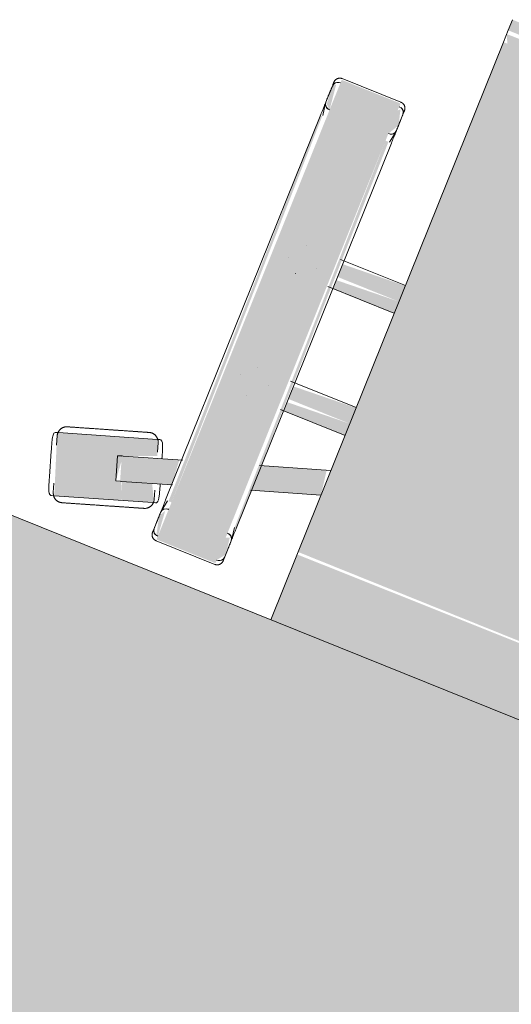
# Model space of a CAD drawing. Header units: millimetres. Extents: x -526411 to -400573, y 47353 to 130199.
# Tile 279 of 543: x -478815 to -478569, y 90979 to 91472. Entities that reach past the tile are written whole.
import ezdxf

# ---------------------------------------------------------------- set-up
doc = ezdxf.new("R2010")
doc.units = ezdxf.units.MM
doc.layers.add('I-FURN', color=30, linetype='Continuous', lineweight=18)

# ---------------------------------------------------------------- blocks, each defined once
blk = doc.blocks.new('80_KA_OP4_Open werkplek 4P - 2 wp 1 s_-248064-3e Verdieping - Percelen telling LI')
at = {"layer": 'I-FURN'}
blk.add_hatch(color=122, dxfattribs=at).paths.add_polyline_path([(3500, 950), (3500, 1750), (1850, 1750), (1850, 950), (3487.5, 950)], flags=0)
blk.add_line((3500, 1750), (1850, 1750), dxfattribs=at)
blk = doc.blocks.new('82_3B_bureaustoel - directie vierkant - 82_3B_bureaustoel - directie vierkant-V9-3e Verdieping - Percelen telling LI')
at = {"layer": 'I-FURN'}
for points in [[(203.2, 178.18), (200.89, 183.93), (-203.2, 183.93), (-203.2, 178.18), (203.09, 178.18)], [(203.2, 171.84), (203.2, 178.18), (-203.2, 176.21), (-201.03, 171.84), (199.25, 171.84)], [(203.2, -103.38), (203.2, 171.84), (-203.2, 171.84), (-203.2, -103.38), (181.78, -103.38)], [(-239.51, 104), (-239.51, 124.06), (-271.26, 124.06), (-271.26, 104), (-260.05, 104)], [(-271.26, -104), (-273.51, 104), (-274.44, 102.72), (-272.85, -104), (-272.09, -104)], [(-239.51, -104), (-239.51, 104), (-271.26, 104), (-271.26, -104), (-261.09, -104)], [(-236.34, -104), (-237.93, 104), (-239.51, 104), (-237.27, -104), (-236.45, -104)], [(-203.2, 34.13), (-203.2, 40.26), (-236.34, 38.62), (-236.34, 34.13), (-206.9, 34.13)], [(-203.2, 31.75), (-203.2, 34.13), (-236.34, 34.13), (-236.34, 31.75), (-205.94, 31.75)], [(-203.2, 25.62), (-203.2, 31.75), (-236.34, 30.02), (-236.34, 25.62), (-203.47, 25.62)], [(-203.2, -31.75), (-203.2, -25.62), (-236.34, -27.34), (-236.34, -31.75), (-216.59, -31.75)], [(-203.2, -34.13), (-203.2, -31.75), (-236.34, -31.75), (-236.34, -34.13), (-215.63, -34.13)], [(-203.2, -40.26), (-203.2, -34.13), (-236.34, -35.86), (-236.34, -40.26), (-213.16, -40.26)], [(203.2, -106.04), (203.2, -103.38), (-203.2, -104.71), (-203.2, -106.04), (182.85, -106.04)], [(-239.51, -124.06), (-239.51, -104), (-271.26, -104), (-271.26, -124.06), (-248.67, -124.06)], [(203.2, -140), (203.2, -106.04), (-203.2, -106.04), (-203.2, -140), (164.93, -140)]]:
    blk.add_hatch(color=122, dxfattribs=at).paths.add_polyline_path(points, flags=0)
h = blk.add_hatch(color=122, dxfattribs=at)
h.paths.add_polyline_path([(-239.51, 107.78), (-236.34, 113.55), (-238.42, 121.36), (-239.51, 120.38), (-239.51, 110.35)], flags=0)
h.paths.add_polyline_path([(-271.26, 107.82), (-272.93, 120.83), (-274.44, 119.44), (-273.7, 110.06), (-271.56, 108.09)], flags=0)
h = blk.add_hatch(color=122, dxfattribs=at)
h.paths.add_polyline_path([(-203.2, -72.7), (-205.21, -60), (-236.34, -70.11), (-236.34, -83.47), (-214.13, -76.25)], flags=0)
h.paths.add_polyline_path([(-274.44, -95.85), (-275.56, -82.86), (-302.36, -91.57), (-298.44, -103.65), (-274.54, -95.88)], flags=0)
h = blk.add_hatch(color=122, dxfattribs=at)
h.paths.add_polyline_path([(-278.6, -107.21), (-277.78, -105.66), (-278.61, -107.17)], flags=0)
h.paths.add_polyline_path([(-279.21, -107.41), (-283.82, -98.9), (-298.44, -103.65), (-294.7, -112.45), (-279.92, -107.64)], flags=0)
h.paths.add_polyline_path([(-294.87, -112.5), (-302.36, -91.57), (-286.44, -85.15), (-289.73, -77.45), (-337.44, -92.95), (-326.92, -122.92), (-297.6, -113.39)], flags=0)
h.paths.add_polyline_path([(-299.1, -103.86), (-301.17, -104.53), (-302.21, -94.27)], flags=0)
h = blk.add_hatch(color=122, dxfattribs=at)
h.paths.add_polyline_path([(-239.51, -122.36), (-236.34, -118.23), (-237.57, -109.56), (-239.51, -110.35), (-239.51, -120.38)], flags=0)
h.paths.add_polyline_path([(-271.26, -122.36), (-272.61, -109.06), (-274.44, -112.5), (-272.35, -121.36)], flags=0)
for p, q in [((-203.2, 178.18), (-203.2, 183.93)), ((-203.2, 171.84), (-203.2, 178.18)), ((-203.2, -103.38), (-203.2, 171.84)), ((-239.51, 124.72), (-271.26, 124.72)), ((-274.44, 119.44), (-274.44, 110.74)), ((-236.34, 110.7), (-236.34, 119.44)), ((-274.44, 111.4), (-274.44, 110.74)), ((-274.41, 110.32), (-273.43, 104)), ((-236.37, 110.29), (-237.34, 104)), ((-236.34, 110.7), (-236.34, 111.36)), ((-274.44, 104), (-274.44, -104)), ((-236.34, -104), (-236.34, 104)), ((-256.56, 40.48), (-256.51, 40.48)), ((-203.2, 40.48), (-238.16, 40.48)), ((-262.93, 31.77), (-262.93, 31.75)), ((-247.85, 31.77), (-247.85, 31.81)), ((-256.52, 25.4), (-256.56, 25.4)), ((-239, 25.4), (-203.39, 25.4)), ((-256.56, -25.4), (-256.51, -25.4)), ((-203.2, -25.4), (-238.69, -25.4)), ((-262.93, -31.77), (-262.93, -31.81)), ((-247.85, -31.77), (-247.85, -31.75)), ((-256.52, -40.48), (-256.56, -40.48)), ((-237.93, -40.48), (-203.2, -40.48)), ((-237.27, -70.42), (-203.2, -59.35)), ((-203.2, -72.7), (-236.76, -83.61)), ((-336.73, -92.72), (-289.73, -77.45)), ((-289.73, -77.45), (-288.41, -77.02)), ((-287.2, -83.3), (-288.67, -78.77)), ((-302.36, -91.57), (-273.96, -82.34)), ((-338.05, -93.15), (-336.73, -92.72)), ((-305.1, -92.45), (-303.02, -91.78)), ((-305.1, -92.46), (-301.17, -104.53)), ((-303.02, -91.78), (-302.81, -91.71)), ((-302.53, -91.62), (-302.36, -91.57)), ((-336.82, -94.42), (-335.35, -98.95)), ((-273.99, -95.7), (-298.44, -103.65)), ((-336.71, -102.73), (-332.79, -114.81)), ((-336.71, -102.73), (-332.79, -114.81)), ((-279.84, -105.95), (-281.31, -101.42)), ((-203.2, -106.04), (-203.2, -103.38)), ((-279.92, -107.64), (-326.92, -122.92)), ((-299.1, -103.86), (-301.17, -104.53)), ((-298.44, -103.65), (-299.1, -103.86)), ((-278.6, -107.21), (-279.92, -107.64)), ((-274.41, -110.32), (-273.43, -104)), ((-236.37, -110.29), (-237.34, -104)), ((-203.2, -140), (-203.2, -106.04)), ((-274.44, -110.74), (-274.44, -119.44)), ((-274.44, -110.74), (-274.44, -111.4)), ((-236.34, -119.44), (-236.34, -110.7)), ((-236.34, -111.36), (-236.34, -110.7)), ((-329.46, -117.06), (-327.99, -121.59)), ((-326.92, -122.92), (-328.24, -123.34)), ((-271.26, -124.72), (-239.51, -124.72))]:
    blk.add_line(p, q, dxfattribs=at)
at = {"layer": 'I-FURN', "flags": 128}
for points in [[(-274.44, 121.54), (-274.44, 121.67), (-274.43, 121.8), (-274.42, 121.92), (-274.4, 122.05), (-274.38, 122.17), (-274.35, 122.3), (-274.32, 122.42), (-274.28, 122.54), (-274.24, 122.66), (-274.19, 122.78), (-274.14, 122.9), (-274.08, 123.01), (-274.02, 123.12), (-273.95, 123.23), (-273.88, 123.34), (-273.81, 123.44), (-273.73, 123.54), (-273.65, 123.64), (-273.57, 123.73), (-273.48, 123.82), (-273.38, 123.91), (-273.29, 123.99), (-273.19, 124.07), (-273.08, 124.14), (-272.98, 124.22), (-272.87, 124.28), (-272.76, 124.34), (-272.65, 124.4), (-272.53, 124.45), (-272.41, 124.5), (-272.3, 124.55), (-272.17, 124.59), (-272.05, 124.62), (-271.93, 124.65), (-271.8, 124.67), (-271.68, 124.69), (-271.55, 124.71), (-271.43, 124.71), (-271.3, 124.72), (-271.26, 124.72)], [(-239.51, 124.72), (-239.39, 124.72), (-239.26, 124.71), (-239.13, 124.7), (-239.01, 124.68), (-238.88, 124.66), (-238.76, 124.63), (-238.64, 124.6), (-238.52, 124.56), (-238.4, 124.52), (-238.28, 124.47), (-238.16, 124.42), (-238.05, 124.36), (-237.94, 124.3), (-237.83, 124.23), (-237.72, 124.16), (-237.62, 124.09), (-237.52, 124.01), (-237.42, 123.93), (-237.33, 123.85), (-237.24, 123.76), (-237.15, 123.66), (-237.07, 123.57), (-236.99, 123.47), (-236.91, 123.36), (-236.84, 123.26), (-236.78, 123.15), (-236.71, 123.04), (-236.66, 122.93), (-236.6, 122.81), (-236.55, 122.69), (-236.51, 122.58), (-236.47, 122.45), (-236.44, 122.33), (-236.41, 122.21), (-236.39, 122.08), (-236.37, 121.96), (-236.35, 121.83), (-236.34, 121.71), (-236.34, 121.58), (-236.34, 121.54)], [(-274.44, 120.11), (-274.44, 120.37), (-274.44, 120.61), (-274.44, 120.83), (-274.44, 121.01), (-274.44, 121.17), (-274.44, 121.3), (-274.44, 121.4), (-274.44, 121.48), (-274.44, 121.52), (-274.44, 121.54)], [(-274.44, 121.54), (-274.44, 121.53), (-274.44, 121.49), (-274.44, 121.42), (-274.44, 121.32), (-274.44, 121.19), (-274.44, 121.04), (-274.44, 120.86), (-274.44, 120.65), (-274.44, 120.42), (-274.44, 120.16), (-274.44, 119.87), (-274.44, 119.56), (-274.44, 119.23), (-274.44, 118.86), (-274.44, 118.48), (-274.44, 118.07), (-274.44, 117.64), (-274.44, 117.19), (-274.44, 116.72), (-274.44, 116.22), (-274.44, 115.71), (-274.44, 115.18), (-274.44, 114.63), (-274.44, 114.06), (-274.44, 113.48), (-274.44, 112.88), (-274.44, 112.27), (-274.44, 111.64), (-274.44, 111.01), (-274.44, 110.36), (-274.44, 109.7), (-274.44, 109.03), (-274.44, 108.36), (-274.44, 107.67), (-274.44, 106.98), (-274.44, 106.29), (-274.44, 105.59), (-274.44, 104.89), (-274.44, 104.19), (-274.44, 104)], [(-236.34, 104), (-236.34, 104.7), (-236.34, 105.4), (-236.34, 106.1), (-236.34, 106.8), (-236.34, 107.49), (-236.34, 108.17), (-236.34, 108.85), (-236.34, 109.52), (-236.34, 110.18), (-236.34, 110.83), (-236.34, 111.47), (-236.34, 112.1), (-236.34, 112.72), (-236.34, 113.32), (-236.34, 113.91), (-236.34, 114.48), (-236.34, 115.03), (-236.34, 115.57), (-236.34, 116.09), (-236.34, 116.59), (-236.34, 117.06), (-236.34, 117.52), (-236.34, 117.96), (-236.34, 118.37), (-236.34, 118.76), (-236.34, 119.13), (-236.34, 119.47), (-236.34, 119.79), (-236.34, 120.08), (-236.34, 120.35), (-236.34, 120.59), (-236.34, 120.81), (-236.34, 121), (-236.34, 121.16), (-236.34, 121.29), (-236.34, 121.39), (-236.34, 121.47), (-236.34, 121.52), (-236.34, 121.54)], [(-236.34, 121.54), (-236.34, 121.53), (-236.34, 121.49), (-236.34, 121.42), (-236.34, 121.32), (-236.34, 121.19), (-236.34, 121.04), (-236.34, 120.86), (-236.34, 120.65), (-236.34, 120.42), (-236.34, 120.16), (-236.34, 120.11)], [(-314.22, -82.06), (-313.43, -81.81), (-312.65, -81.56), (-311.88, -81.3), (-311.1, -81.05), (-310.33, -80.8), (-309.57, -80.55), (-308.81, -80.31), (-308.07, -80.07), (-307.33, -79.83), (-306.6, -79.59), (-305.89, -79.36), (-305.19, -79.13), (-304.5, -78.91), (-303.83, -78.69), (-303.18, -78.48), (-302.54, -78.27), (-301.93, -78.07), (-301.33, -77.88), (-300.75, -77.69), (-300.19, -77.51), (-299.66, -77.34), (-299.15, -77.17), (-298.67, -77.01), (-298.2, -76.86), (-297.77, -76.72), (-297.36, -76.59), (-296.98, -76.46), (-296.62, -76.35), (-296.3, -76.24), (-296, -76.15), (-295.73, -76.06), (-295.49, -75.98), (-295.28, -75.91), (-295.1, -75.85), (-294.95, -75.81), (-294.84, -75.77), (-294.75, -75.74), (-294.7, -75.72), (-294.67, -75.71)], [(-294.67, -75.71), (-294.69, -75.72), (-294.73, -75.73), (-294.81, -75.76), (-294.92, -75.79), (-295.06, -75.84), (-295.23, -75.9), (-295.43, -75.96), (-295.66, -76.04), (-295.92, -76.12), (-296.21, -76.22), (-296.53, -76.32), (-296.88, -76.43), (-297.25, -76.55), (-297.66, -76.68), (-298.08, -76.82), (-298.54, -76.97), (-299.02, -77.13), (-299.52, -77.29), (-300.05, -77.46), (-300.6, -77.64), (-301.17, -77.83), (-301.76, -78.02), (-302.37, -78.22), (-303.01, -78.42), (-303.66, -78.63), (-304.32, -78.85), (-305, -79.07), (-305.7, -79.3), (-306.41, -79.53), (-307.13, -79.76), (-307.87, -80), (-308.61, -80.24), (-309.37, -80.49), (-310.13, -80.74), (-310.89, -80.99), (-311.67, -81.24), (-312.44, -81.49), (-313.22, -81.74), (-314, -82), (-314.22, -82.06)], [(-294.67, -75.71), (-294.49, -75.66), (-294.3, -75.61), (-294.12, -75.57), (-293.93, -75.54), (-293.74, -75.51), (-293.55, -75.49), (-293.36, -75.48), (-293.17, -75.48), (-292.98, -75.49), (-292.79, -75.5), (-292.6, -75.52), (-292.41, -75.55), (-292.23, -75.58), (-292.04, -75.62), (-291.86, -75.67), (-291.67, -75.73), (-291.49, -75.8), (-291.32, -75.87), (-291.14, -75.95), (-290.97, -76.03), (-290.81, -76.12), (-290.65, -76.22), (-290.49, -76.33), (-290.33, -76.44), (-290.18, -76.56), (-290.04, -76.68), (-289.9, -76.81), (-289.76, -76.95), (-289.63, -77.09), (-289.51, -77.23), (-289.39, -77.38), (-289.28, -77.53), (-289.18, -77.69), (-289.08, -77.86), (-288.99, -78.02), (-288.9, -78.19), (-288.82, -78.37), (-288.75, -78.54), (-288.69, -78.72), (-288.67, -78.77)], [(-314.22, -82.06), (-315, -82.32), (-315.78, -82.57), (-316.56, -82.82), (-317.33, -83.08), (-318.1, -83.33), (-318.86, -83.57), (-319.62, -83.82), (-320.36, -84.06), (-321.1, -84.3), (-321.83, -84.54), (-322.54, -84.77), (-323.24, -85), (-323.93, -85.22), (-324.6, -85.44), (-325.25, -85.65), (-325.89, -85.86), (-326.51, -86.06), (-327.1, -86.25), (-327.68, -86.44), (-328.24, -86.62), (-328.77, -86.79), (-329.28, -86.96), (-329.77, -87.12), (-330.23, -87.27), (-330.66, -87.41), (-331.07, -87.54), (-331.45, -87.67), (-331.81, -87.78), (-332.14, -87.89), (-332.43, -87.98), (-332.7, -88.07), (-332.94, -88.15), (-333.15, -88.22), (-333.33, -88.27), (-333.48, -88.32), (-333.59, -88.36), (-333.68, -88.39), (-333.74, -88.41), (-333.76, -88.41)], [(-333.76, -88.42), (-333.75, -88.41), (-333.7, -88.4), (-333.62, -88.37), (-333.51, -88.33), (-333.37, -88.29), (-333.2, -88.23), (-333, -88.17), (-332.77, -88.09), (-332.51, -88.01), (-332.22, -87.91), (-331.9, -87.81), (-331.55, -87.7), (-331.18, -87.58), (-330.78, -87.45), (-330.35, -87.31), (-329.89, -87.16), (-329.41, -87), (-328.91, -86.84), (-328.38, -86.67), (-327.83, -86.49), (-327.26, -86.3), (-326.67, -86.11), (-326.06, -85.91), (-325.43, -85.71), (-324.78, -85.5), (-324.11, -85.28), (-323.43, -85.06), (-322.73, -84.83), (-322.02, -84.6), (-321.3, -84.37), (-320.56, -84.13), (-319.82, -83.89), (-319.07, -83.64), (-318.31, -83.39), (-317.54, -83.14), (-316.77, -82.89), (-315.99, -82.64), (-315.21, -82.39), (-314.43, -82.13), (-314.22, -82.06)], [(-336.82, -94.42), (-336.87, -94.23), (-336.92, -94.05), (-336.96, -93.86), (-337, -93.68), (-337.02, -93.49), (-337.04, -93.3), (-337.05, -93.11), (-337.05, -92.92), (-337.05, -92.73), (-337.03, -92.54), (-337.01, -92.35), (-336.99, -92.16), (-336.95, -91.97), (-336.91, -91.79), (-336.86, -91.6), (-336.8, -91.42), (-336.74, -91.24), (-336.67, -91.06), (-336.59, -90.89), (-336.5, -90.72), (-336.41, -90.55), (-336.31, -90.39), (-336.2, -90.23), (-336.09, -90.08), (-335.98, -89.93), (-335.85, -89.78), (-335.72, -89.64), (-335.59, -89.51), (-335.45, -89.38), (-335.3, -89.26), (-335.15, -89.14), (-335, -89.03), (-334.84, -88.92), (-334.68, -88.82), (-334.51, -88.73), (-334.34, -88.65), (-334.17, -88.57), (-333.99, -88.5), (-333.81, -88.43), (-333.76, -88.42)], [(-279.84, -105.95), (-279.78, -106.13), (-279.74, -106.31), (-279.7, -106.5), (-279.66, -106.69), (-279.64, -106.88), (-279.62, -107.07), (-279.61, -107.26), (-279.61, -107.45), (-279.61, -107.64), (-279.62, -107.83), (-279.64, -108.02), (-279.67, -108.21), (-279.71, -108.39), (-279.75, -108.58), (-279.8, -108.76), (-279.86, -108.94), (-279.92, -109.12), (-279.99, -109.3), (-280.07, -109.47), (-280.16, -109.64), (-280.25, -109.81), (-280.35, -109.97), (-280.45, -110.13), (-280.56, -110.29), (-280.68, -110.44), (-280.81, -110.58), (-280.94, -110.72), (-281.07, -110.86), (-281.21, -110.98), (-281.36, -111.11), (-281.51, -111.23), (-281.66, -111.34), (-281.82, -111.44), (-281.98, -111.54), (-282.15, -111.63), (-282.32, -111.72), (-282.49, -111.8), (-282.67, -111.87), (-282.85, -111.93), (-282.9, -111.95)], [(-274.44, -104), (-274.44, -104.7), (-274.44, -105.4), (-274.44, -106.1), (-274.44, -106.8), (-274.44, -107.49), (-274.44, -108.17), (-274.44, -108.85), (-274.44, -109.52), (-274.44, -110.18), (-274.44, -110.83), (-274.44, -111.47), (-274.44, -112.1), (-274.44, -112.72), (-274.44, -113.32), (-274.44, -113.91), (-274.44, -114.48), (-274.44, -115.03), (-274.44, -115.57), (-274.44, -116.09), (-274.44, -116.59), (-274.44, -117.06), (-274.44, -117.52), (-274.44, -117.96), (-274.44, -118.37), (-274.44, -118.76), (-274.44, -119.13), (-274.44, -119.47), (-274.44, -119.79), (-274.44, -120.08), (-274.44, -120.35), (-274.44, -120.59), (-274.44, -120.81), (-274.44, -121), (-274.44, -121.16), (-274.44, -121.29), (-274.44, -121.39), (-274.44, -121.47), (-274.44, -121.52), (-274.44, -121.54)], [(-236.34, -121.54), (-236.34, -121.53), (-236.34, -121.49), (-236.34, -121.42), (-236.34, -121.32), (-236.34, -121.19), (-236.34, -121.04), (-236.34, -120.86), (-236.34, -120.65), (-236.34, -120.42), (-236.34, -120.16), (-236.34, -119.87), (-236.34, -119.56), (-236.34, -119.23), (-236.34, -118.86), (-236.34, -118.48), (-236.34, -118.07), (-236.34, -117.64), (-236.34, -117.19), (-236.34, -116.72), (-236.34, -116.22), (-236.34, -115.71), (-236.34, -115.18), (-236.34, -114.63), (-236.34, -114.06), (-236.34, -113.48), (-236.34, -112.88), (-236.34, -112.27), (-236.34, -111.64), (-236.34, -111.01), (-236.34, -110.36), (-236.34, -109.7), (-236.34, -109.03), (-236.34, -108.36), (-236.34, -107.67), (-236.34, -106.98), (-236.34, -106.29), (-236.34, -105.59), (-236.34, -104.89), (-236.34, -104.19), (-236.34, -104)], [(-302.44, -118.3), (-301.66, -118.05), (-300.88, -117.79), (-300.1, -117.54), (-299.33, -117.29), (-298.56, -117.04), (-297.8, -116.79), (-297.04, -116.54), (-296.29, -116.3), (-295.56, -116.06), (-294.83, -115.83), (-294.12, -115.59), (-293.42, -115.37), (-292.73, -115.14), (-292.06, -114.93), (-291.41, -114.71), (-290.77, -114.51), (-290.15, -114.31), (-289.55, -114.11), (-288.98, -113.92), (-288.42, -113.74), (-287.89, -113.57), (-287.38, -113.41), (-286.89, -113.25), (-286.43, -113.1), (-286, -112.96), (-285.59, -112.82), (-285.2, -112.7), (-284.85, -112.58), (-284.52, -112.48), (-284.22, -112.38), (-283.96, -112.29), (-283.72, -112.22), (-283.51, -112.15), (-283.33, -112.09), (-283.18, -112.04), (-283.06, -112), (-282.98, -111.98), (-282.92, -111.96), (-282.9, -111.95)], [(-282.9, -111.95), (-282.91, -111.95), (-282.96, -111.97), (-283.04, -111.99), (-283.15, -112.03), (-283.29, -112.08), (-283.46, -112.13), (-283.66, -112.2), (-283.89, -112.27), (-284.15, -112.36), (-284.44, -112.45), (-284.76, -112.55), (-285.11, -112.67), (-285.48, -112.79), (-285.88, -112.92), (-286.31, -113.06), (-286.76, -113.21), (-287.24, -113.36), (-287.75, -113.53), (-288.27, -113.7), (-288.82, -113.88), (-289.4, -114.06), (-289.99, -114.25), (-290.6, -114.45), (-291.23, -114.66), (-291.88, -114.87), (-292.55, -115.08), (-293.23, -115.31), (-293.93, -115.53), (-294.64, -115.76), (-295.36, -116), (-296.09, -116.24), (-296.84, -116.48), (-297.59, -116.72), (-298.35, -116.97), (-299.12, -117.22), (-299.89, -117.47), (-300.67, -117.72), (-301.45, -117.98), (-302.23, -118.23), (-302.44, -118.3)], [(-302.44, -118.3), (-303.22, -118.55), (-304, -118.81), (-304.78, -119.06), (-305.56, -119.31), (-306.33, -119.56), (-307.09, -119.81), (-307.84, -120.05), (-308.59, -120.3), (-309.33, -120.54), (-310.05, -120.77), (-310.77, -121), (-311.47, -121.23), (-312.15, -121.46), (-312.82, -121.67), (-313.48, -121.89), (-314.11, -122.09), (-314.73, -122.29), (-315.33, -122.49), (-315.91, -122.68), (-316.46, -122.86), (-317, -123.03), (-317.51, -123.19), (-317.99, -123.35), (-318.45, -123.5), (-318.89, -123.64), (-319.3, -123.78), (-319.68, -123.9), (-320.04, -124.02), (-320.36, -124.12), (-320.66, -124.22), (-320.93, -124.31), (-321.17, -124.38), (-321.38, -124.45), (-321.56, -124.51), (-321.7, -124.56), (-321.82, -124.6), (-321.91, -124.62), (-321.96, -124.64), (-321.99, -124.65)], [(-321.99, -124.65), (-321.97, -124.65), (-321.93, -124.63), (-321.85, -124.6), (-321.74, -124.57), (-321.6, -124.52), (-321.43, -124.47), (-321.23, -124.4), (-321, -124.33), (-320.74, -124.24), (-320.45, -124.15), (-320.13, -124.05), (-319.78, -123.93), (-319.4, -123.81), (-319, -123.68), (-318.57, -123.54), (-318.12, -123.39), (-317.64, -123.24), (-317.14, -123.07), (-316.61, -122.9), (-316.06, -122.72), (-315.49, -122.54), (-314.9, -122.35), (-314.28, -122.15), (-313.65, -121.94), (-313, -121.73), (-312.34, -121.51), (-311.65, -121.29), (-310.96, -121.07), (-310.25, -120.84), (-309.52, -120.6), (-308.79, -120.36), (-308.05, -120.12), (-307.29, -119.88), (-306.53, -119.63), (-305.76, -119.38), (-304.99, -119.13), (-304.21, -118.88), (-303.43, -118.62), (-302.65, -118.37), (-302.44, -118.3)], [(-321.99, -124.65), (-322.17, -124.71), (-322.35, -124.75), (-322.54, -124.79), (-322.73, -124.83), (-322.92, -124.85), (-323.11, -124.87), (-323.3, -124.88), (-323.49, -124.88), (-323.68, -124.88), (-323.87, -124.87), (-324.06, -124.85), (-324.25, -124.82), (-324.43, -124.78), (-324.62, -124.74), (-324.8, -124.69), (-324.98, -124.63), (-325.16, -124.57), (-325.34, -124.5), (-325.51, -124.42), (-325.68, -124.33), (-325.85, -124.24), (-326.01, -124.14), (-326.17, -124.04), (-326.33, -123.92), (-326.48, -123.81), (-326.62, -123.68), (-326.76, -123.55), (-326.9, -123.42), (-327.02, -123.28), (-327.15, -123.13), (-327.27, -122.98), (-327.38, -122.83), (-327.48, -122.67), (-327.58, -122.51), (-327.67, -122.34), (-327.76, -122.17), (-327.84, -122), (-327.91, -121.82), (-327.97, -121.64), (-327.99, -121.59)], [(-274.44, -121.54), (-274.44, -121.53), (-274.44, -121.49), (-274.44, -121.42), (-274.44, -121.32), (-274.44, -121.19), (-274.44, -121.04), (-274.44, -120.86), (-274.44, -120.65), (-274.44, -120.42), (-274.44, -120.16), (-274.44, -120.11)], [(-271.26, -124.72), (-271.39, -124.72), (-271.52, -124.71), (-271.64, -124.7), (-271.77, -124.68), (-271.89, -124.66), (-272.02, -124.63), (-272.14, -124.6), (-272.26, -124.56), (-272.38, -124.52), (-272.5, -124.47), (-272.62, -124.42), (-272.73, -124.36), (-272.84, -124.3), (-272.95, -124.23), (-273.06, -124.16), (-273.16, -124.09), (-273.26, -124.01), (-273.36, -123.93), (-273.45, -123.85), (-273.54, -123.76), (-273.63, -123.66), (-273.71, -123.57), (-273.79, -123.47), (-273.86, -123.36), (-273.94, -123.26), (-274, -123.15), (-274.06, -123.04), (-274.12, -122.93), (-274.17, -122.81), (-274.22, -122.69), (-274.27, -122.58), (-274.31, -122.45), (-274.34, -122.33), (-274.37, -122.21), (-274.39, -122.08), (-274.41, -121.96), (-274.43, -121.83), (-274.43, -121.71), (-274.44, -121.58), (-274.44, -121.54)], [(-236.34, -121.54), (-236.34, -121.67), (-236.35, -121.8), (-236.36, -121.92), (-236.38, -122.05), (-236.4, -122.17), (-236.43, -122.3), (-236.46, -122.42), (-236.5, -122.54), (-236.54, -122.66), (-236.59, -122.78), (-236.64, -122.9), (-236.7, -123.01), (-236.76, -123.12), (-236.82, -123.23), (-236.89, -123.34), (-236.97, -123.44), (-237.05, -123.54), (-237.13, -123.64), (-237.21, -123.73), (-237.3, -123.82), (-237.39, -123.91), (-237.49, -123.99), (-237.59, -124.07), (-237.69, -124.14), (-237.8, -124.22), (-237.91, -124.28), (-238.02, -124.34), (-238.13, -124.4), (-238.25, -124.45), (-238.36, -124.5), (-238.48, -124.55), (-238.6, -124.59), (-238.73, -124.62), (-238.85, -124.65), (-238.97, -124.67), (-239.1, -124.69), (-239.23, -124.71), (-239.35, -124.71), (-239.48, -124.72), (-239.51, -124.72)], [(-236.34, -120.11), (-236.34, -120.37), (-236.34, -120.61), (-236.34, -120.83), (-236.34, -121.01), (-236.34, -121.17), (-236.34, -121.3), (-236.34, -121.4), (-236.34, -121.48), (-236.34, -121.52), (-236.34, -121.54)]]:
    blk.add_lwpolyline(points, dxfattribs=at)
at = {"layer": 'I-FURN'}
for centre, major_axis, ratio, start_param, end_param in [((-271.26, 119.44), (3.17, 0), 0.918218, 1.570796, 3.141593), ((-271.26, 119.44), (-3.17, 0), 0.918252, 4.974188, 6.283185), ((-239.51, 119.44), (3.17, 0), 0.918218, 0, 1.570796), ((-239.51, 119.44), (3.17, 0), 0.918252, 0, 1.308997), ((-271.22, 110.74), (-3.22, 0), 0.918218, 0, 1.570796), ((-271.22, 110.74), (3.22, 0), 0.918252, 3.141593, 4.45059), ((-239.51, 110.7), (3.17, 0), 0.918218, 4.712389, 6.283185), ((-239.51, 110.7), (-3.17, 0), 0.918252, 1.832596, 3.141593), ((-271.22, -110.74), (3.22, 0), 0.918218, 1.58549, 3.141593), ((-271.22, -110.74), (-3.22, 0), 0.918252, 4.712389, 6.283185), ((-239.51, -110.7), (3.17, 0), 0.918218, 0, 1.570796), ((-239.51, -110.7), (3.17, 0), 0.918252, 0, 1.308997), ((-271.26, -119.44), (3.17, 0), 0.918218, 3.141593, 4.712389), ((-271.26, -119.44), (3.18, 0), 0.918252, 3.141593, 4.45059), ((-239.51, -119.44), (3.17, 0), 0.918218, 4.712389, 6.283185), ((-239.51, -119.44), (3.17, 0), 0.918252, 4.974188, 6.283185)]:
    blk.add_ellipse(centre, major_axis=major_axis, ratio=ratio, start_param=start_param, end_param=end_param, dxfattribs=at)
for points, knots in [([(-283.87, -85.56), (-284.32, -84.16), (-284.97, -82.13), (-285.8, -79.82), (-286.52, -78.19), (-287.37, -77.03), (-288.05, -76.9), (-288.41, -77.02)], [0, 0, 0, 0, 0.285714, 0.428571, 0.571429, 0.785714, 1, 1, 1, 1]), ([(-338.05, -93.15), (-338.53, -93.3), (-338.93, -93.9), (-338.84, -95.46), (-338.47, -97.2), (-337.71, -99.65), (-337.05, -101.68), (-336.71, -102.73)], [0, 0, 0, 0, 0.285714, 0.428571, 0.571429, 0.785714, 1, 1, 1, 1]), ([(-278.6, -107.21), (-278.31, -107.1), (-278, -106.83), (-277.81, -106.23), (-277.75, -105.5), (-277.94, -104.18), (-278.38, -102.56), (-278.79, -101.19), (-279.26, -99.72), (-279.66, -98.5), (-279.94, -97.64)], [0, 0, 0, 0, 0.166667, 0.25, 0.333333, 0.5, 0.666667, 0.75, 0.833333, 1, 1, 1, 1]), ([(-332.79, -114.81), (-332.51, -115.67), (-332.11, -116.89), (-331.62, -118.36), (-331.16, -119.71), (-330.56, -121.28), (-329.94, -122.45), (-329.46, -123.02), (-328.96, -123.39), (-328.55, -123.43), (-328.24, -123.34)], [0, 0, 0, 0, 0.166667, 0.25, 0.333333, 0.5, 0.666667, 0.75, 0.833333, 1, 1, 1, 1])]:
    blk.add_open_spline(points, degree=3, knots=knots, dxfattribs=at)

msp = doc.modelspace()

# ---------------------------------------------------------------- block references
at = {"layer": 'I-FURN', "rotation": 338.0624826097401}
for name, p in [('80_KA_OP4_Open werkplek 4P - 2 wp 1 s_-248064-3e Verdieping - Percelen telling LI', (-481585.27, 90451.05)), ('82_3B_bureaustoel - directie vierkant - 82_3B_bureaustoel - directie vierkant-V9-3e Verdieping - Percelen telling LI', (-478448.89, 91225.38))]:
    msp.add_blockref(name, p, dxfattribs=at)

doc.saveas('drawing.dxf')
